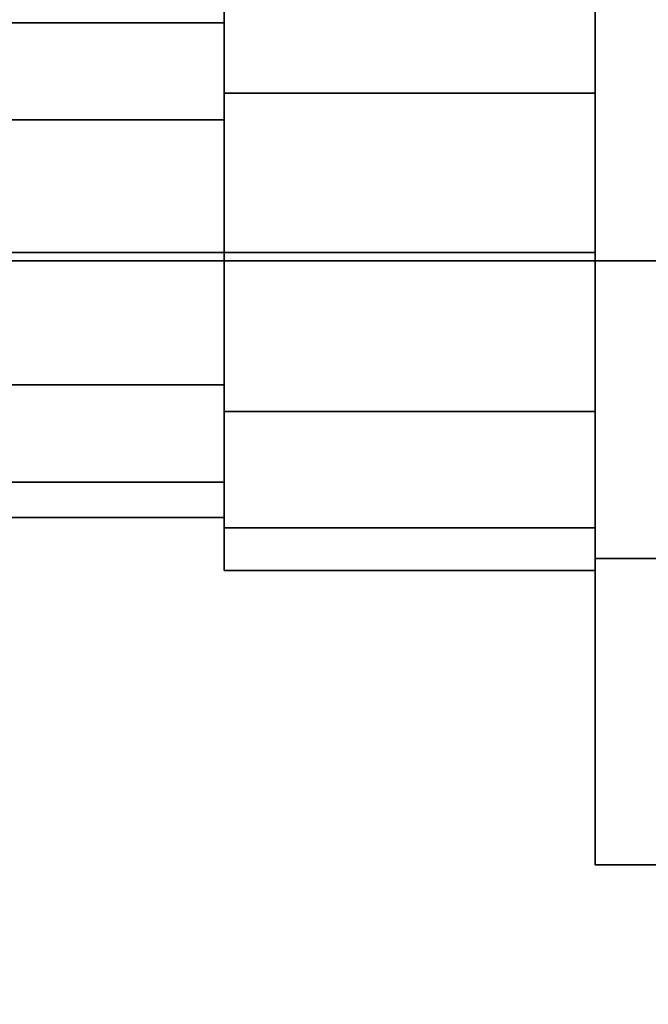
# Model space of a CAD drawing. Extents: x -48 to 48, y -49.6 to 48.
# Tile 533 of 656: x -2.093 to -1.352, y 6.989 to 8.149. Entities that reach past the tile are written whole.
import ezdxf

# ---------------------------------------------------------------- set-up
doc = ezdxf.new("R2010")
doc.units = 0

msp = doc.modelspace()

# ---------------------------------------------------------------- linework, layer by layer
at = {"layer": '10B3 [61]', "color": 1}
for points, invisible_edges in [([(-1.85616, 36.1438, 68), (-38.8344, 2.60215, 68), (-3.57442, 37.8621, 68)], 1), ([(-3.57442, 37.8621, 77), (-37.1161, 0.883883, 77), (-1.85616, 36.1438, 77)], 1), ([(-2.04152, 36.3292, 76.1641), (-37.3608, 1.12854, 76.3082), (-2.10081, 36.3885, 76.3082)], 1), ([(-2.10081, 36.3885, 68.6918), (-37.3015, 1.06924, 68.8359), (-2.04152, 36.3292, 68.8359)], 1), ([(-2.04152, 36.3292, 76.1641), (-37.3015, 1.06924, 76.1641), (-37.3608, 1.12854, 76.3082)], 12), ([(-2.02091, 36.3086, 76), (-37.3015, 1.06924, 76.1641), (-2.04152, 36.3292, 76.1641)], 1), ([(-2.04152, 36.3292, 68.8359), (-37.3015, 1.06924, 68.8359), (-37.2809, 1.04864, 69)], 12), ([(-2.04152, 36.3292, 68.8359), (-37.2809, 1.04864, 69), (-2.02091, 36.3086, 69)], 1), ([(-2.02091, 36.3086, 76), (-37.2809, 1.04864, 76), (-37.3015, 1.06924, 76.1641)], 12), ([(-2.02091, 36.3086, 69), (-37.2809, 1.04864, 69), (-37.2809, 1.04864, 76)], 12), ([(-2.02091, 36.3086, 69), (-37.2809, 1.04864, 76), (-2.02091, 36.3086, 76)], 1), ([(-1.85616, 36.1438, 68), (-37.1161, 0.883883, 68), (-38.8344, 2.60215, 68)], 12), ([(-1.85616, 36.1438, 77), (-37.1161, 0.883883, 77), (-37.1161, 0.883883, 68)], 12), ([(-1.85616, 36.1438, 77), (-37.1161, 0.883883, 68), (-1.85616, 36.1438, 68)], 1)]:
    msp.add_3dface(points, dxfattribs=dict(at, invisible_edges=invisible_edges))
at = {"layer": '1C1 [1]', "color": 1}
for points, invisible_edges in [([(-6.5, -11), (6.5, -11), (6.5, 11)], 12), ([(-6.5, -11), (6.5, 11), (-6.5, 11)], 1), ([(-6.5, 11, -1.5), (6.5, 11, -1.5), (6.5, -11, -1.5)], 12), ([(-6.5, 11, -1.5), (6.5, -11, -1.5), (-6.5, -11, -1.5)], 1)]:
    msp.add_3dface(points, dxfattribs=dict(at, invisible_edges=invisible_edges))
at = {"layer": '1C1 [1]', "color": 0}
for points, invisible_edges in [([(5, 6.35, 10), (5, 10.975, 10), (-5, 10.975, 10)], 12), ([(5, 6.35, 10), (-5, 10.975, 10), (-5, 6.35, 10)], 1), ([(-5, 6.35, 9), (-5, 10.975, 9), (5, 10.975, 9)], 12), ([(-5, 6.35, 9), (5, 10.975, 9), (5, 6.35, 9)], 1)]:
    msp.add_3dface(points, dxfattribs=dict(at, invisible_edges=invisible_edges))
at = {"layer": '3C1 [3]', "color": 0}
for points, invisible_edges in [([(-3, 7.865, 87.125), (3, 7.865, 87.125), (3, 5.615, 87.125)], 12), ([(-3, 7.865, 87.125), (3, 5.615, 87.125), (-3, 5.615, 87.125)], 1), ([(-3, 7.865, 87.5), (3, 7.865, 87.5), (3, 7.865, 87.125)], 12), ([(-3, 7.865, 87.5), (3, 7.865, 87.125), (-3, 7.865, 87.125)], 1), ([(-3, 4.865, 87.5), (3, 4.865, 87.5), (3, 7.865, 87.5)], 12), ([(-3, 4.865, 87.5), (3, 7.865, 87.5), (-3, 7.865, 87.5)], 1)]:
    msp.add_3dface(points, dxfattribs=dict(at, invisible_edges=invisible_edges))
at = {"layer": '4B3 [27]', "color": 1}
for points, invisible_edges in [([(-2.30664, 22.1721, 30.53), (-0.8425, 6.62326, 30.53), (-0.8425, 48, 30.53)], 13), ([(-2.30664, 18.3279, 45.57), (-0.8425, 48, 45.57), (-0.8425, 7.375, 45.57)], 13), ([(-2.79823, 25.9848, 46), (-2.4913, 24.0863, 46), (3.495, 6.62326, 46)], 14), ([(-2.79823, 25.9848, 46), (3.495, 6.62326, 46), (3.495, 11.7345, 46)], 13), ([(-2.4913, 24.0863, 46), (-2.30664, 22.1721, 46), (3.495, 6.62326, 46)], 14), ([(-2.30664, 22.1721, 30.53), (-2.245, 20.25, 30.53), (-0.8425, 6.62326, 30.53)], 14), ([(-2.30664, 22.1721, 46), (-2.245, 20.25, 46), (3.495, 6.62326, 46)], 14), ([(-2.245, 20.25, 30.53), (-2.30664, 18.3279, 30.53), (-0.8425, 6.62326, 30.53)], 14), ([(-2.245, 20.25, 46), (-2.30664, 18.3279, 46), (3.495, 6.62326, 46)], 14), ([(-2.30664, 18.3279, 30.53), (-2.4913, 16.4137, 30.53), (-0.8425, 6.62326, 30.53)], 14), ([(-2.4913, 16.4137, 45.57), (-2.30664, 18.3279, 45.57), (-0.8425, 7.375, 45.57)], 14), ([(-2.30664, 18.3279, 46), (-2.4913, 16.4137, 46), (3.495, 6.62326, 46)], 14), ([(-2.4913, 16.4137, 30.53), (-3.495, 6.62326, 30.53), (-0.8425, 6.62326, 30.53)], 13), ([(-2.4913, 16.4137, 46), (-3.495, 6.62326, 46), (3.495, 6.62326, 46)], 13), ([(-2.79823, 14.5152, 45.57), (-2.4913, 16.4137, 45.57), (-0.8425, 7.375, 45.57)], 14), ([(-2.79823, 14.5152, 30.1), (3.495, 6.375, 30.1), (-3.495, 6.375, 30.1)], 13), ([(-2.79823, 14.5152, 45.57), (-0.8425, 6.375, 45.57), (-3.495, 6.375, 45.57)], 13), ([(-2.79823, 14.5152, 30.1), (3.495, 11.7345, 30.1), (3.495, 6.375, 30.1)], 13), ([(-2.79823, 14.5152, 45.57), (-0.8425, 7.375, 45.57), (-0.8425, 6.375, 45.57)], 13)]:
    msp.add_3dface(points, dxfattribs=dict(at, invisible_edges=invisible_edges))
at = {"layer": '5B3 [52]', "color": 1}
for points, invisible_edges in [([(-0.8425, 44, 79.57), (-0.8425, 5.875, 79.57), (-3.495, 5.875, 79.57)], 12), ([(-0.8425, 44, 79.57), (-3.495, 5.875, 79.57), (-3.495, 44, 79.57)], 1), ([(-3.495, 44, 64.53), (-3.495, 5.875, 64.53), (-0.8425, 5.875, 64.53)], 12), ([(-3.495, 44, 64.53), (-0.8425, 5.875, 64.53), (-0.8425, 44, 64.53)], 1), ([(3.495, 44, 64.1), (3.495, 5.875, 64.1), (-3.495, 5.875, 64.1)], 12), ([(3.495, 44, 64.1), (-3.495, 5.875, 64.1), (-3.495, 44, 64.1)], 1), ([(-3.495, 44, 80), (-3.495, 5.875, 80), (3.495, 5.875, 80)], 12), ([(-3.495, 44, 80), (3.495, 5.875, 80), (3.495, 44, 80)], 1)]:
    msp.add_3dface(points, dxfattribs=dict(at, invisible_edges=invisible_edges))
at = {"layer": '5B3 [52]', "color": 0}
for points, invisible_edges in [([(-1.41513, 7.51416, 77.625), (-1.41513, 8.23584, 77.625), (-1.41513, 8.59669, 77)], 12), ([(-1.41513, 7.51416, 77.625), (-1.41513, 8.59669, 77), (-1.41513, 8.23584, 76.375)], 13), ([(-1.41513, 7.51416, 74.625), (-1.41513, 8.23584, 74.625), (-1.41513, 8.59669, 74)], 12), ([(-1.41513, 7.51416, 74.625), (-1.41513, 8.59669, 74), (-1.41513, 8.23584, 73.375)], 13), ([(-1.41513, 7.51416, 71.625), (-1.41513, 8.23584, 71.625), (-1.41513, 8.59669, 71)], 12), ([(-1.41513, 7.51416, 71.625), (-1.41513, 8.59669, 71), (-1.41513, 8.23584, 70.375)], 13), ([(-1.41513, 7.51416, 68.625), (-1.41513, 8.23584, 68.625), (-1.41513, 8.59669, 68)], 12), ([(-1.41513, 7.51416, 68.625), (-1.41513, 8.59669, 68), (-1.41513, 8.23584, 67.375)], 13), ([(-1.8525, 7.5, 77), (-1.8525, 8.19976, 77.1875), (-1.8525, 8.25, 77)], 13), ([(-1.8525, 7.5, 77), (-1.8525, 8.25, 77), (-1.8525, 8.19976, 76.8125)], 13), ([(-1.8525, 7.5, 74), (-1.8525, 8.19976, 74.1875), (-1.8525, 8.25, 74)], 13), ([(-1.8525, 7.5, 74), (-1.8525, 8.25, 74), (-1.8525, 8.19976, 73.8125)], 13), ([(-1.8525, 7.5, 71), (-1.8525, 8.19976, 71.1875), (-1.8525, 8.25, 71)], 13), ([(-1.8525, 7.5, 71), (-1.8525, 8.25, 71), (-1.8525, 8.19976, 70.8125)], 13), ([(-1.8525, 7.5, 68), (-1.8525, 8.19976, 68.1875), (-1.8525, 8.25, 68)], 13), ([(-1.8525, 7.5, 68), (-1.8525, 8.25, 68), (-1.8525, 8.19976, 67.8125)], 13), ([(-1.41513, 7.55024, 76.8125), (-1.41513, 8.19976, 76.8125), (-1.41513, 8.25, 77)], 13), ([(-1.41513, 7.55024, 76.8125), (-1.41513, 8.25, 77), (-1.41513, 8.19976, 77.1875)], 13), ([(-1.41513, 7.55024, 73.8125), (-1.41513, 8.19976, 73.8125), (-1.41513, 8.25, 74)], 13), ([(-1.41513, 7.55024, 73.8125), (-1.41513, 8.25, 74), (-1.41513, 8.19976, 74.1875)], 13), ([(-1.41513, 7.55024, 70.8125), (-1.41513, 8.19976, 70.8125), (-1.41513, 8.25, 71)], 13), ([(-1.41513, 7.55024, 70.8125), (-1.41513, 8.25, 71), (-1.41513, 8.19976, 71.1875)], 13), ([(-1.41513, 7.55024, 67.8125), (-1.41513, 8.19976, 67.8125), (-1.41513, 8.25, 68)], 13), ([(-1.41513, 7.55024, 67.8125), (-1.41513, 8.25, 68), (-1.41513, 8.19976, 68.1875)], 13), ([(-0.68075, 7.51416, 76.375), (-1.41513, 7.51416, 76.375), (-1.41513, 8.23584, 76.375)], 12), ([(-0.68075, 7.51416, 76.375), (-1.41513, 8.23584, 76.375), (-0.68075, 8.23584, 76.375)], 1), ([(-0.68075, 8.23584, 77.625), (-1.41513, 8.23584, 77.625), (-1.41513, 7.51416, 77.625)], 12), ([(-0.68075, 8.23584, 77.625), (-1.41513, 7.51416, 77.625), (-0.68075, 7.51416, 77.625)], 1), ([(-1.41513, 7.51416, 77.625), (-1.41513, 8.23584, 76.375), (-1.41513, 7.51416, 76.375)], 13), ([(-0.68075, 7.51416, 73.375), (-1.41513, 7.51416, 73.375), (-1.41513, 8.23584, 73.375)], 12), ([(-0.68075, 7.51416, 73.375), (-1.41513, 8.23584, 73.375), (-0.68075, 8.23584, 73.375)], 1), ([(-0.68075, 8.23584, 74.625), (-1.41513, 8.23584, 74.625), (-1.41513, 7.51416, 74.625)], 12), ([(-0.68075, 8.23584, 74.625), (-1.41513, 7.51416, 74.625), (-0.68075, 7.51416, 74.625)], 1), ([(-1.41513, 7.51416, 74.625), (-1.41513, 8.23584, 73.375), (-1.41513, 7.51416, 73.375)], 13), ([(-0.68075, 7.51416, 70.375), (-1.41513, 7.51416, 70.375), (-1.41513, 8.23584, 70.375)], 12), ([(-0.68075, 7.51416, 70.375), (-1.41513, 8.23584, 70.375), (-0.68075, 8.23584, 70.375)], 1), ([(-0.68075, 8.23584, 71.625), (-1.41513, 8.23584, 71.625), (-1.41513, 7.51416, 71.625)], 12), ([(-0.68075, 8.23584, 71.625), (-1.41513, 7.51416, 71.625), (-0.68075, 7.51416, 71.625)], 1), ([(-1.41513, 7.51416, 71.625), (-1.41513, 8.23584, 70.375), (-1.41513, 7.51416, 70.375)], 13), ([(-0.68075, 7.51416, 67.375), (-1.41513, 7.51416, 67.375), (-1.41513, 8.23584, 67.375)], 12), ([(-0.68075, 7.51416, 67.375), (-1.41513, 8.23584, 67.375), (-0.68075, 8.23584, 67.375)], 1), ([(-0.68075, 8.23584, 68.625), (-1.41513, 8.23584, 68.625), (-1.41513, 7.51416, 68.625)], 12), ([(-0.68075, 8.23584, 68.625), (-1.41513, 7.51416, 68.625), (-0.68075, 7.51416, 68.625)], 1), ([(-1.41513, 7.51416, 68.625), (-1.41513, 8.23584, 67.375), (-1.41513, 7.51416, 67.375)], 13), ([(-1.41513, 8.0625, 76.6752), (-1.8525, 8.0625, 76.6752), (-1.8525, 8.19976, 76.8125)], 12), ([(-1.41513, 8.0625, 76.6752), (-1.8525, 8.19976, 76.8125), (-1.41513, 8.19976, 76.8125)], 1), ([(-1.41513, 8.19976, 77.1875), (-1.8525, 8.19976, 77.1875), (-1.8525, 8.0625, 77.3248)], 12), ([(-1.41513, 8.19976, 77.1875), (-1.8525, 8.0625, 77.3248), (-1.41513, 8.0625, 77.3248)], 1), ([(-1.8525, 7.5, 77), (-1.8525, 8.0625, 77.3248), (-1.8525, 8.19976, 77.1875)], 13), ([(-1.8525, 7.5, 77), (-1.8525, 8.19976, 76.8125), (-1.8525, 8.0625, 76.6752)], 13), ([(-1.41513, 8.0625, 73.6752), (-1.8525, 8.0625, 73.6752), (-1.8525, 8.19976, 73.8125)], 12), ([(-1.41513, 8.0625, 73.6752), (-1.8525, 8.19976, 73.8125), (-1.41513, 8.19976, 73.8125)], 1), ([(-1.41513, 8.19976, 74.1875), (-1.8525, 8.19976, 74.1875), (-1.8525, 8.0625, 74.3248)], 12), ([(-1.41513, 8.19976, 74.1875), (-1.8525, 8.0625, 74.3248), (-1.41513, 8.0625, 74.3248)], 1), ([(-1.8525, 7.5, 74), (-1.8525, 8.0625, 74.3248), (-1.8525, 8.19976, 74.1875)], 13), ([(-1.8525, 7.5, 74), (-1.8525, 8.19976, 73.8125), (-1.8525, 8.0625, 73.6752)], 13), ([(-1.41513, 8.0625, 70.6752), (-1.8525, 8.0625, 70.6752), (-1.8525, 8.19976, 70.8125)], 12), ([(-1.41513, 8.0625, 70.6752), (-1.8525, 8.19976, 70.8125), (-1.41513, 8.19976, 70.8125)], 1), ([(-1.41513, 8.19976, 71.1875), (-1.8525, 8.19976, 71.1875), (-1.8525, 8.0625, 71.3248)], 12), ([(-1.41513, 8.19976, 71.1875), (-1.8525, 8.0625, 71.3248), (-1.41513, 8.0625, 71.3248)], 1), ([(-1.8525, 7.5, 71), (-1.8525, 8.0625, 71.3248), (-1.8525, 8.19976, 71.1875)], 13), ([(-1.8525, 7.5, 71), (-1.8525, 8.19976, 70.8125), (-1.8525, 8.0625, 70.6752)], 13), ([(-1.41513, 8.0625, 67.6752), (-1.8525, 8.0625, 67.6752), (-1.8525, 8.19976, 67.8125)], 12), ([(-1.41513, 8.0625, 67.6752), (-1.8525, 8.19976, 67.8125), (-1.41513, 8.19976, 67.8125)], 1), ([(-1.41513, 8.19976, 68.1875), (-1.8525, 8.19976, 68.1875), (-1.8525, 8.0625, 68.3248)], 12), ([(-1.41513, 8.19976, 68.1875), (-1.8525, 8.0625, 68.3248), (-1.41513, 8.0625, 68.3248)], 1), ([(-1.8525, 7.5, 68), (-1.8525, 8.0625, 68.3248), (-1.8525, 8.19976, 68.1875)], 13), ([(-1.8525, 7.5, 68), (-1.8525, 8.19976, 67.8125), (-1.8525, 8.0625, 67.6752)], 13), ([(-1.41513, 7.55024, 76.8125), (-1.41513, 8.0625, 76.6752), (-1.41513, 8.19976, 76.8125)], 13), ([(-1.41513, 7.55024, 76.8125), (-1.41513, 8.19976, 77.1875), (-1.41513, 8.0625, 77.3248)], 13), ([(-1.41513, 7.55024, 73.8125), (-1.41513, 8.0625, 73.6752), (-1.41513, 8.19976, 73.8125)], 13), ([(-1.41513, 7.55024, 73.8125), (-1.41513, 8.19976, 74.1875), (-1.41513, 8.0625, 74.3248)], 13), ([(-1.41513, 7.55024, 70.8125), (-1.41513, 8.0625, 70.6752), (-1.41513, 8.19976, 70.8125)], 13), ([(-1.41513, 7.55024, 70.8125), (-1.41513, 8.19976, 71.1875), (-1.41513, 8.0625, 71.3248)], 13), ([(-1.41513, 7.55024, 67.8125), (-1.41513, 8.0625, 67.6752), (-1.41513, 8.19976, 67.8125)], 13), ([(-1.41513, 7.55024, 67.8125), (-1.41513, 8.19976, 68.1875), (-1.41513, 8.0625, 68.3248)], 13), ([(-1.8525, 8.14563, 76.8438), (-2.6025, 8.14563, 76.8438), (-2.6025, 8.1875, 77)], 12), ([(-1.8525, 8.14563, 76.8438), (-2.6025, 8.1875, 77), (-1.8525, 8.1875, 77)], 1), ([(-1.8525, 8.1875, 77), (-2.6025, 8.1875, 77), (-2.6025, 8.14563, 77.1562)], 12), ([(-1.8525, 8.1875, 77), (-2.6025, 8.14563, 77.1562), (-1.8525, 8.14563, 77.1562)], 1), ([(-1.8525, 8.14563, 73.8438), (-2.6025, 8.14563, 73.8438), (-2.6025, 8.1875, 74)], 12), ([(-1.8525, 8.14563, 73.8438), (-2.6025, 8.1875, 74), (-1.8525, 8.1875, 74)], 1), ([(-1.8525, 8.1875, 74), (-2.6025, 8.1875, 74), (-2.6025, 8.14563, 74.1563)], 12), ([(-1.8525, 8.1875, 74), (-2.6025, 8.14563, 74.1563), (-1.8525, 8.14563, 74.1562)], 1), ([(-1.8525, 8.14563, 70.8438), (-2.6025, 8.14563, 70.8438), (-2.6025, 8.1875, 71)], 12), ([(-1.8525, 8.14563, 70.8438), (-2.6025, 8.1875, 71), (-1.8525, 8.1875, 71)], 1), ([(-1.8525, 8.1875, 71), (-2.6025, 8.1875, 71), (-2.6025, 8.14563, 71.1562)], 12), ([(-1.8525, 8.1875, 71), (-2.6025, 8.14563, 71.1562), (-1.8525, 8.14563, 71.1562)], 1), ([(-1.8525, 8.14563, 67.8438), (-2.6025, 8.14563, 67.8438), (-2.6025, 8.1875, 68)], 12), ([(-1.8525, 8.14563, 67.8438), (-2.6025, 8.1875, 68), (-1.8525, 8.1875, 68)], 1), ([(-1.8525, 8.1875, 68), (-2.6025, 8.1875, 68), (-2.6025, 8.14563, 68.1562)], 12), ([(-1.8525, 8.1875, 68), (-2.6025, 8.14563, 68.1562), (-1.8525, 8.14563, 68.1562)], 1), ([(-1.8525, 7.60437, 76.8438), (-1.8525, 8.14563, 76.8438), (-1.8525, 8.1875, 77)], 13), ([(-1.8525, 7.60437, 76.8438), (-1.8525, 8.1875, 77), (-1.8525, 8.14563, 77.1562)], 13), ([(-1.8525, 7.60437, 73.8438), (-1.8525, 8.14563, 73.8438), (-1.8525, 8.1875, 74)], 13), ([(-1.8525, 7.60437, 73.8438), (-1.8525, 8.1875, 74), (-1.8525, 8.14563, 74.1562)], 13), ([(-1.8525, 7.60437, 70.8438), (-1.8525, 8.14563, 70.8438), (-1.8525, 8.1875, 71)], 13), ([(-1.8525, 7.60437, 70.8438), (-1.8525, 8.1875, 71), (-1.8525, 8.14563, 71.1562)], 13), ([(-1.8525, 7.60437, 67.8438), (-1.8525, 8.14563, 67.8438), (-1.8525, 8.1875, 68)], 13), ([(-1.8525, 7.60437, 67.8438), (-1.8525, 8.1875, 68), (-1.8525, 8.14563, 68.1562)], 13), ([(-1.8525, 8.03125, 76.7294), (-2.6025, 8.03125, 76.7294), (-2.6025, 8.14563, 76.8438)], 12), ([(-1.8525, 8.03125, 76.7294), (-2.6025, 8.14563, 76.8438), (-1.8525, 8.14563, 76.8438)], 1), ([(-1.8525, 8.14563, 77.1562), (-2.6025, 8.14563, 77.1562), (-2.6025, 8.03125, 77.2706)], 12), ([(-1.8525, 8.14563, 77.1562), (-2.6025, 8.03125, 77.2706), (-1.8525, 8.03125, 77.2706)], 1), ([(-1.8525, 8.03125, 73.7294), (-2.6025, 8.03125, 73.7294), (-2.6025, 8.14563, 73.8438)], 12), ([(-1.8525, 8.03125, 73.7294), (-2.6025, 8.14563, 73.8438), (-1.8525, 8.14563, 73.8438)], 1), ([(-1.8525, 8.14563, 74.1562), (-2.6025, 8.14563, 74.1563), (-2.6025, 8.03125, 74.2706)], 12), ([(-1.8525, 8.14563, 74.1562), (-2.6025, 8.03125, 74.2706), (-1.8525, 8.03125, 74.2706)], 1), ([(-1.8525, 8.03125, 70.7294), (-2.6025, 8.03125, 70.7294), (-2.6025, 8.14563, 70.8438)], 12), ([(-1.8525, 8.03125, 70.7294), (-2.6025, 8.14563, 70.8438), (-1.8525, 8.14563, 70.8438)], 1), ([(-1.8525, 8.14563, 71.1562), (-2.6025, 8.14563, 71.1562), (-2.6025, 8.03125, 71.2706)], 12), ([(-1.8525, 8.14563, 71.1562), (-2.6025, 8.03125, 71.2706), (-1.8525, 8.03125, 71.2706)], 1), ([(-1.8525, 8.03125, 67.7294), (-2.6025, 8.03125, 67.7294), (-2.6025, 8.14563, 67.8438)], 12), ([(-1.8525, 8.03125, 67.7294), (-2.6025, 8.14563, 67.8438), (-1.8525, 8.14563, 67.8438)], 1), ([(-1.8525, 8.14563, 68.1562), (-2.6025, 8.14563, 68.1562), (-2.6025, 8.03125, 68.2706)], 12), ([(-1.8525, 8.14563, 68.1562), (-2.6025, 8.03125, 68.2706), (-1.8525, 8.03125, 68.2706)], 1), ([(-1.8525, 7.60437, 76.8438), (-1.8525, 8.03125, 76.7294), (-1.8525, 8.14563, 76.8438)], 13), ([(-1.8525, 7.60437, 76.8438), (-1.8525, 8.14563, 77.1562), (-1.8525, 8.03125, 77.2706)], 13), ([(-1.8525, 7.60437, 73.8438), (-1.8525, 8.03125, 73.7294), (-1.8525, 8.14563, 73.8438)], 13), ([(-1.8525, 7.60437, 73.8438), (-1.8525, 8.14563, 74.1562), (-1.8525, 8.03125, 74.2706)], 13), ([(-1.8525, 7.60437, 70.8438), (-1.8525, 8.03125, 70.7294), (-1.8525, 8.14563, 70.8438)], 13), ([(-1.8525, 7.60437, 70.8438), (-1.8525, 8.14563, 71.1562), (-1.8525, 8.03125, 71.2706)], 13), ([(-1.8525, 7.60437, 67.8438), (-1.8525, 8.03125, 67.7294), (-1.8525, 8.14563, 67.8438)], 13), ([(-1.8525, 7.60437, 67.8438), (-1.8525, 8.14563, 68.1562), (-1.8525, 8.03125, 68.2706)], 13), ([(-1.41513, 7.875, 76.625), (-1.8525, 7.875, 76.625), (-1.8525, 8.0625, 76.6752)], 12), ([(-1.41513, 7.875, 76.625), (-1.8525, 8.0625, 76.6752), (-1.41513, 8.0625, 76.6752)], 1), ([(-1.41513, 8.0625, 77.3248), (-1.8525, 8.0625, 77.3248), (-1.8525, 7.875, 77.375)], 12), ([(-1.41513, 8.0625, 77.3248), (-1.8525, 7.875, 77.375), (-1.41513, 7.875, 77.375)], 1), ([(-1.8525, 7.5, 77), (-1.8525, 7.875, 77.375), (-1.8525, 8.0625, 77.3248)], 13), ([(-1.8525, 7.5, 77), (-1.8525, 8.0625, 76.6752), (-1.8525, 7.875, 76.625)], 13), ([(-1.41513, 7.875, 73.625), (-1.8525, 7.875, 73.625), (-1.8525, 8.0625, 73.6752)], 12), ([(-1.41513, 7.875, 73.625), (-1.8525, 8.0625, 73.6752), (-1.41513, 8.0625, 73.6752)], 1), ([(-1.41513, 8.0625, 74.3248), (-1.8525, 8.0625, 74.3248), (-1.8525, 7.875, 74.375)], 12), ([(-1.41513, 8.0625, 74.3248), (-1.8525, 7.875, 74.375), (-1.41513, 7.875, 74.375)], 1), ([(-1.8525, 7.5, 74), (-1.8525, 7.875, 74.375), (-1.8525, 8.0625, 74.3248)], 13), ([(-1.8525, 7.5, 74), (-1.8525, 8.0625, 73.6752), (-1.8525, 7.875, 73.625)], 13), ([(-1.41513, 7.875, 70.625), (-1.8525, 7.875, 70.625), (-1.8525, 8.0625, 70.6752)], 12), ([(-1.41513, 7.875, 70.625), (-1.8525, 8.0625, 70.6752), (-1.41513, 8.0625, 70.6752)], 1), ([(-1.41513, 8.0625, 71.3248), (-1.8525, 8.0625, 71.3248), (-1.8525, 7.875, 71.375)], 12), ([(-1.41513, 8.0625, 71.3248), (-1.8525, 7.875, 71.375), (-1.41513, 7.875, 71.375)], 1), ([(-1.8525, 7.5, 71), (-1.8525, 7.875, 71.375), (-1.8525, 8.0625, 71.3248)], 13), ([(-1.8525, 7.5, 71), (-1.8525, 8.0625, 70.6752), (-1.8525, 7.875, 70.625)], 13), ([(-1.41513, 7.875, 67.625), (-1.8525, 7.875, 67.625), (-1.8525, 8.0625, 67.6752)], 12), ([(-1.41513, 7.875, 67.625), (-1.8525, 8.0625, 67.6752), (-1.41513, 8.0625, 67.6752)], 1), ([(-1.41513, 8.0625, 68.3248), (-1.8525, 8.0625, 68.3248), (-1.8525, 7.875, 68.375)], 12), ([(-1.41513, 8.0625, 68.3248), (-1.8525, 7.875, 68.375), (-1.41513, 7.875, 68.375)], 1), ([(-1.8525, 7.5, 68), (-1.8525, 7.875, 68.375), (-1.8525, 8.0625, 68.3248)], 13), ([(-1.8525, 7.5, 68), (-1.8525, 8.0625, 67.6752), (-1.8525, 7.875, 67.625)], 13), ([(-1.41513, 7.55024, 76.8125), (-1.41513, 7.875, 76.625), (-1.41513, 8.0625, 76.6752)], 13), ([(-1.41513, 7.55024, 76.8125), (-1.41513, 8.0625, 77.3248), (-1.41513, 7.875, 77.375)], 13), ([(-1.41513, 7.55024, 73.8125), (-1.41513, 7.875, 73.625), (-1.41513, 8.0625, 73.6752)], 13), ([(-1.41513, 7.55024, 73.8125), (-1.41513, 8.0625, 74.3248), (-1.41513, 7.875, 74.375)], 13), ([(-1.41513, 7.55024, 70.8125), (-1.41513, 7.875, 70.625), (-1.41513, 8.0625, 70.6752)], 13), ([(-1.41513, 7.55024, 70.8125), (-1.41513, 8.0625, 71.3248), (-1.41513, 7.875, 71.375)], 13), ([(-1.41513, 7.55024, 67.8125), (-1.41513, 7.875, 67.625), (-1.41513, 8.0625, 67.6752)], 13), ([(-1.41513, 7.55024, 67.8125), (-1.41513, 8.0625, 68.3248), (-1.41513, 7.875, 68.375)], 13), ([(-1.8525, 7.875, 76.6875), (-2.6025, 7.875, 76.6875), (-2.6025, 8.03125, 76.7294)], 12), ([(-1.8525, 7.875, 76.6875), (-2.6025, 8.03125, 76.7294), (-1.8525, 8.03125, 76.7294)], 1), ([(-1.8525, 8.03125, 77.2706), (-2.6025, 8.03125, 77.2706), (-2.6025, 7.875, 77.3125)], 12), ([(-1.8525, 8.03125, 77.2706), (-2.6025, 7.875, 77.3125), (-1.8525, 7.875, 77.3125)], 1), ([(-1.8525, 7.875, 73.6875), (-2.6025, 7.875, 73.6875), (-2.6025, 8.03125, 73.7294)], 12), ([(-1.8525, 7.875, 73.6875), (-2.6025, 8.03125, 73.7294), (-1.8525, 8.03125, 73.7294)], 1), ([(-1.8525, 8.03125, 74.2706), (-2.6025, 8.03125, 74.2706), (-2.6025, 7.875, 74.3125)], 12), ([(-1.8525, 8.03125, 74.2706), (-2.6025, 7.875, 74.3125), (-1.8525, 7.875, 74.3125)], 1), ([(-1.8525, 7.875, 70.6875), (-2.6025, 7.875, 70.6875), (-2.6025, 8.03125, 70.7294)], 12), ([(-1.8525, 7.875, 70.6875), (-2.6025, 8.03125, 70.7294), (-1.8525, 8.03125, 70.7294)], 1), ([(-1.8525, 8.03125, 71.2706), (-2.6025, 8.03125, 71.2706), (-2.6025, 7.875, 71.3125)], 12), ([(-1.8525, 8.03125, 71.2706), (-2.6025, 7.875, 71.3125), (-1.8525, 7.875, 71.3125)], 1), ([(-1.8525, 7.875, 67.6875), (-2.6025, 7.875, 67.6875), (-2.6025, 8.03125, 67.7294)], 12), ([(-1.8525, 7.875, 67.6875), (-2.6025, 8.03125, 67.7294), (-1.8525, 8.03125, 67.7294)], 1), ([(-1.8525, 8.03125, 68.2706), (-2.6025, 8.03125, 68.2706), (-2.6025, 7.875, 68.3125)], 12), ([(-1.8525, 8.03125, 68.2706), (-2.6025, 7.875, 68.3125), (-1.8525, 7.875, 68.3125)], 1), ([(-1.8525, 7.60437, 76.8438), (-1.8525, 7.875, 76.6875), (-1.8525, 8.03125, 76.7294)], 13), ([(-1.8525, 7.60437, 76.8438), (-1.8525, 8.03125, 77.2706), (-1.8525, 7.875, 77.3125)], 13), ([(-1.8525, 7.60437, 73.8438), (-1.8525, 7.875, 73.6875), (-1.8525, 8.03125, 73.7294)], 13), ([(-1.8525, 7.60437, 73.8438), (-1.8525, 8.03125, 74.2706), (-1.8525, 7.875, 74.3125)], 13), ([(-1.8525, 7.60437, 70.8438), (-1.8525, 7.875, 70.6875), (-1.8525, 8.03125, 70.7294)], 13), ([(-1.8525, 7.60437, 70.8438), (-1.8525, 8.03125, 71.2706), (-1.8525, 7.875, 71.3125)], 13), ([(-1.8525, 7.60437, 67.8438), (-1.8525, 7.875, 67.6875), (-1.8525, 8.03125, 67.7294)], 13), ([(-1.8525, 7.60437, 67.8438), (-1.8525, 8.03125, 68.2706), (-1.8525, 7.875, 68.3125)], 13), ([(-1.8525, 7.71875, 76.7294), (-2.6025, 7.71875, 76.7294), (-2.6025, 7.875, 76.6875)], 12), ([(-1.8525, 7.71875, 76.7294), (-2.6025, 7.875, 76.6875), (-1.8525, 7.875, 76.6875)], 1), ([(-1.8525, 7.875, 77.3125), (-2.6025, 7.875, 77.3125), (-2.6025, 7.71875, 77.2706)], 12), ([(-1.8525, 7.875, 77.3125), (-2.6025, 7.71875, 77.2706), (-1.8525, 7.71875, 77.2706)], 1), ([(-1.8525, 7.71875, 73.7294), (-2.6025, 7.71875, 73.7294), (-2.6025, 7.875, 73.6875)], 12), ([(-1.8525, 7.71875, 73.7294), (-2.6025, 7.875, 73.6875), (-1.8525, 7.875, 73.6875)], 1), ([(-1.8525, 7.875, 74.3125), (-2.6025, 7.875, 74.3125), (-2.6025, 7.71875, 74.2706)], 12), ([(-1.8525, 7.875, 74.3125), (-2.6025, 7.71875, 74.2706), (-1.8525, 7.71875, 74.2706)], 1), ([(-1.8525, 7.71875, 70.7294), (-2.6025, 7.71875, 70.7294), (-2.6025, 7.875, 70.6875)], 12), ([(-1.8525, 7.71875, 70.7294), (-2.6025, 7.875, 70.6875), (-1.8525, 7.875, 70.6875)], 1), ([(-1.8525, 7.875, 71.3125), (-2.6025, 7.875, 71.3125), (-2.6025, 7.71875, 71.2706)], 12), ([(-1.8525, 7.875, 71.3125), (-2.6025, 7.71875, 71.2706), (-1.8525, 7.71875, 71.2706)], 1), ([(-1.8525, 7.71875, 67.7294), (-2.6025, 7.71875, 67.7294), (-2.6025, 7.875, 67.6875)], 12), ([(-1.8525, 7.71875, 67.7294), (-2.6025, 7.875, 67.6875), (-1.8525, 7.875, 67.6875)], 1), ([(-1.8525, 7.875, 68.3125), (-2.6025, 7.875, 68.3125), (-2.6025, 7.71875, 68.2706)], 12), ([(-1.8525, 7.875, 68.3125), (-2.6025, 7.71875, 68.2706), (-1.8525, 7.71875, 68.2706)], 1), ([(-1.41513, 7.6875, 76.6752), (-1.8525, 7.6875, 76.6752), (-1.8525, 7.875, 76.625)], 12), ([(-1.41513, 7.6875, 76.6752), (-1.8525, 7.875, 76.625), (-1.41513, 7.875, 76.625)], 1), ([(-1.41513, 7.875, 77.375), (-1.8525, 7.875, 77.375), (-1.8525, 7.6875, 77.3248)], 12), ([(-1.41513, 7.875, 77.375), (-1.8525, 7.6875, 77.3248), (-1.41513, 7.6875, 77.3248)], 1), ([(-1.8525, 7.5, 77), (-1.8525, 7.6875, 77.3248), (-1.8525, 7.875, 77.375)], 13), ([(-1.8525, 7.5, 77), (-1.8525, 7.875, 76.625), (-1.8525, 7.6875, 76.6752)], 13), ([(-1.8525, 7.60437, 76.8438), (-1.8525, 7.71875, 76.7294), (-1.8525, 7.875, 76.6875)], 12), ([(-1.8525, 7.60437, 76.8438), (-1.8525, 7.875, 77.3125), (-1.8525, 7.71875, 77.2706)], 13), ([(-1.41513, 7.6875, 73.6752), (-1.8525, 7.6875, 73.6752), (-1.8525, 7.875, 73.625)], 12), ([(-1.41513, 7.6875, 73.6752), (-1.8525, 7.875, 73.625), (-1.41513, 7.875, 73.625)], 1), ([(-1.41513, 7.875, 74.375), (-1.8525, 7.875, 74.375), (-1.8525, 7.6875, 74.3248)], 12), ([(-1.41513, 7.875, 74.375), (-1.8525, 7.6875, 74.3248), (-1.41513, 7.6875, 74.3248)], 1), ([(-1.8525, 7.5, 74), (-1.8525, 7.6875, 74.3248), (-1.8525, 7.875, 74.375)], 13), ([(-1.8525, 7.5, 74), (-1.8525, 7.875, 73.625), (-1.8525, 7.6875, 73.6752)], 13), ([(-1.8525, 7.60437, 73.8438), (-1.8525, 7.71875, 73.7294), (-1.8525, 7.875, 73.6875)], 12), ([(-1.8525, 7.60437, 73.8438), (-1.8525, 7.875, 74.3125), (-1.8525, 7.71875, 74.2706)], 13), ([(-1.41513, 7.6875, 70.6752), (-1.8525, 7.6875, 70.6752), (-1.8525, 7.875, 70.625)], 12), ([(-1.41513, 7.6875, 70.6752), (-1.8525, 7.875, 70.625), (-1.41513, 7.875, 70.625)], 1), ([(-1.41513, 7.875, 71.375), (-1.8525, 7.875, 71.375), (-1.8525, 7.6875, 71.3248)], 12), ([(-1.41513, 7.875, 71.375), (-1.8525, 7.6875, 71.3248), (-1.41513, 7.6875, 71.3248)], 1), ([(-1.8525, 7.5, 71), (-1.8525, 7.6875, 71.3248), (-1.8525, 7.875, 71.375)], 13), ([(-1.8525, 7.5, 71), (-1.8525, 7.875, 70.625), (-1.8525, 7.6875, 70.6752)], 13), ([(-1.8525, 7.60437, 70.8438), (-1.8525, 7.71875, 70.7294), (-1.8525, 7.875, 70.6875)], 12), ([(-1.8525, 7.60437, 70.8438), (-1.8525, 7.875, 71.3125), (-1.8525, 7.71875, 71.2706)], 13), ([(-1.41513, 7.6875, 67.6752), (-1.8525, 7.6875, 67.6752), (-1.8525, 7.875, 67.625)], 12), ([(-1.41513, 7.6875, 67.6752), (-1.8525, 7.875, 67.625), (-1.41513, 7.875, 67.625)], 1), ([(-1.41513, 7.875, 68.375), (-1.8525, 7.875, 68.375), (-1.8525, 7.6875, 68.3248)], 12), ([(-1.41513, 7.875, 68.375), (-1.8525, 7.6875, 68.3248), (-1.41513, 7.6875, 68.3248)], 1), ([(-1.8525, 7.5, 68), (-1.8525, 7.6875, 68.3248), (-1.8525, 7.875, 68.375)], 13), ([(-1.8525, 7.5, 68), (-1.8525, 7.875, 67.625), (-1.8525, 7.6875, 67.6752)], 13), ([(-1.8525, 7.60437, 67.8438), (-1.8525, 7.71875, 67.7294), (-1.8525, 7.875, 67.6875)], 12), ([(-1.8525, 7.60437, 67.8438), (-1.8525, 7.875, 68.3125), (-1.8525, 7.71875, 68.2706)], 13), ([(-1.41513, 7.55024, 76.8125), (-1.41513, 7.6875, 76.6752), (-1.41513, 7.875, 76.625)], 12), ([(-1.41513, 7.55024, 76.8125), (-1.41513, 7.875, 77.375), (-1.41513, 7.6875, 77.3248)], 13), ([(-1.41513, 7.55024, 73.8125), (-1.41513, 7.6875, 73.6752), (-1.41513, 7.875, 73.625)], 12), ([(-1.41513, 7.55024, 73.8125), (-1.41513, 7.875, 74.375), (-1.41513, 7.6875, 74.3248)], 13), ([(-1.41513, 7.55024, 70.8125), (-1.41513, 7.6875, 70.6752), (-1.41513, 7.875, 70.625)], 12), ([(-1.41513, 7.55024, 70.8125), (-1.41513, 7.875, 71.375), (-1.41513, 7.6875, 71.3248)], 13), ([(-1.41513, 7.55024, 67.8125), (-1.41513, 7.6875, 67.6752), (-1.41513, 7.875, 67.625)], 12), ([(-1.41513, 7.55024, 67.8125), (-1.41513, 7.875, 68.375), (-1.41513, 7.6875, 68.3248)], 13), ([(-1.8525, 7.60437, 76.8438), (-2.6025, 7.60437, 76.8438), (-2.6025, 7.71875, 76.7294)], 12), ([(-1.8525, 7.60437, 76.8438), (-2.6025, 7.71875, 76.7294), (-1.8525, 7.71875, 76.7294)], 1), ([(-1.8525, 7.71875, 77.2706), (-2.6025, 7.71875, 77.2706), (-2.6025, 7.60437, 77.1562)], 12), ([(-1.8525, 7.71875, 77.2706), (-2.6025, 7.60437, 77.1562), (-1.8525, 7.60437, 77.1562)], 1), ([(-1.8525, 7.60437, 73.8438), (-2.6025, 7.60437, 73.8438), (-2.6025, 7.71875, 73.7294)], 12), ([(-1.8525, 7.60437, 73.8438), (-2.6025, 7.71875, 73.7294), (-1.8525, 7.71875, 73.7294)], 1), ([(-1.8525, 7.71875, 74.2706), (-2.6025, 7.71875, 74.2706), (-2.6025, 7.60437, 74.1562)], 12), ([(-1.8525, 7.71875, 74.2706), (-2.6025, 7.60437, 74.1562), (-1.8525, 7.60437, 74.1562)], 1), ([(-1.8525, 7.60437, 70.8438), (-2.6025, 7.60437, 70.8438), (-2.6025, 7.71875, 70.7294)], 12), ([(-1.8525, 7.60437, 70.8438), (-2.6025, 7.71875, 70.7294), (-1.8525, 7.71875, 70.7294)], 1), ([(-1.8525, 7.71875, 71.2706), (-2.6025, 7.71875, 71.2706), (-2.6025, 7.60437, 71.1562)], 12), ([(-1.8525, 7.71875, 71.2706), (-2.6025, 7.60437, 71.1562), (-1.8525, 7.60437, 71.1562)], 1), ([(-1.8525, 7.60437, 67.8438), (-2.6025, 7.60437, 67.8438), (-2.6025, 7.71875, 67.7294)], 12), ([(-1.8525, 7.60437, 67.8438), (-2.6025, 7.71875, 67.7294), (-1.8525, 7.71875, 67.7294)], 1), ([(-1.8525, 7.71875, 68.2706), (-2.6025, 7.71875, 68.2706), (-2.6025, 7.60437, 68.1562)], 12), ([(-1.8525, 7.71875, 68.2706), (-2.6025, 7.60437, 68.1562), (-1.8525, 7.60437, 68.1562)], 1), ([(-1.8525, 7.60437, 76.8438), (-1.8525, 7.71875, 77.2706), (-1.8525, 7.60437, 77.1562)], 13), ([(-1.8525, 7.60437, 73.8438), (-1.8525, 7.71875, 74.2706), (-1.8525, 7.60437, 74.1562)], 13), ([(-1.8525, 7.60437, 70.8438), (-1.8525, 7.71875, 71.2706), (-1.8525, 7.60437, 71.1562)], 13), ([(-1.8525, 7.60437, 67.8438), (-1.8525, 7.71875, 68.2706), (-1.8525, 7.60437, 68.1562)], 13), ([(-1.41513, 7.55024, 76.8125), (-1.8525, 7.55024, 76.8125), (-1.8525, 7.6875, 76.6752)], 12), ([(-1.41513, 7.55024, 76.8125), (-1.8525, 7.6875, 76.6752), (-1.41513, 7.6875, 76.6752)], 1), ([(-1.41513, 7.6875, 77.3248), (-1.8525, 7.6875, 77.3248), (-1.8525, 7.55024, 77.1875)], 12), ([(-1.41513, 7.6875, 77.3248), (-1.8525, 7.55024, 77.1875), (-1.41513, 7.55024, 77.1875)], 1), ([(-1.8525, 7.5, 77), (-1.8525, 7.55024, 77.1875), (-1.8525, 7.6875, 77.3248)], 12), ([(-1.8525, 7.5, 77), (-1.8525, 7.6875, 76.6752), (-1.8525, 7.55024, 76.8125)], 1), ([(-1.41513, 7.55024, 73.8125), (-1.8525, 7.55024, 73.8125), (-1.8525, 7.6875, 73.6752)], 12), ([(-1.41513, 7.55024, 73.8125), (-1.8525, 7.6875, 73.6752), (-1.41513, 7.6875, 73.6752)], 1), ([(-1.41513, 7.6875, 74.3248), (-1.8525, 7.6875, 74.3248), (-1.8525, 7.55024, 74.1875)], 12), ([(-1.41513, 7.6875, 74.3248), (-1.8525, 7.55024, 74.1875), (-1.41513, 7.55024, 74.1875)], 1), ([(-1.8525, 7.5, 74), (-1.8525, 7.55024, 74.1875), (-1.8525, 7.6875, 74.3248)], 12), ([(-1.8525, 7.5, 74), (-1.8525, 7.6875, 73.6752), (-1.8525, 7.55024, 73.8125)], 1), ([(-1.41513, 7.55024, 70.8125), (-1.8525, 7.55024, 70.8125), (-1.8525, 7.6875, 70.6752)], 12), ([(-1.41513, 7.55024, 70.8125), (-1.8525, 7.6875, 70.6752), (-1.41513, 7.6875, 70.6752)], 1), ([(-1.41513, 7.6875, 71.3248), (-1.8525, 7.6875, 71.3248), (-1.8525, 7.55024, 71.1875)], 12), ([(-1.41513, 7.6875, 71.3248), (-1.8525, 7.55024, 71.1875), (-1.41513, 7.55024, 71.1875)], 1), ([(-1.8525, 7.5, 71), (-1.8525, 7.55024, 71.1875), (-1.8525, 7.6875, 71.3248)], 12), ([(-1.8525, 7.5, 71), (-1.8525, 7.6875, 70.6752), (-1.8525, 7.55024, 70.8125)], 1), ([(-1.41513, 7.55024, 67.8125), (-1.8525, 7.55024, 67.8125), (-1.8525, 7.6875, 67.6752)], 12), ([(-1.41513, 7.55024, 67.8125), (-1.8525, 7.6875, 67.6752), (-1.41513, 7.6875, 67.6752)], 1), ([(-1.41513, 7.6875, 68.3248), (-1.8525, 7.6875, 68.3248), (-1.8525, 7.55024, 68.1875)], 12), ([(-1.41513, 7.6875, 68.3248), (-1.8525, 7.55024, 68.1875), (-1.41513, 7.55024, 68.1875)], 1), ([(-1.8525, 7.5, 68), (-1.8525, 7.55024, 68.1875), (-1.8525, 7.6875, 68.3248)], 12), ([(-1.8525, 7.5, 68), (-1.8525, 7.6875, 67.6752), (-1.8525, 7.55024, 67.8125)], 1), ([(-1.41513, 7.55024, 76.8125), (-1.41513, 7.6875, 77.3248), (-1.41513, 7.55024, 77.1875)], 13), ([(-1.41513, 7.55024, 73.8125), (-1.41513, 7.6875, 74.3248), (-1.41513, 7.55024, 74.1875)], 13), ([(-1.41513, 7.55024, 70.8125), (-1.41513, 7.6875, 71.3248), (-1.41513, 7.55024, 71.1875)], 13), ([(-1.41513, 7.55024, 67.8125), (-1.41513, 7.6875, 68.3248), (-1.41513, 7.55024, 68.1875)], 13), ([(-1.8525, 7.60437, 77.1562), (-2.6025, 7.60437, 77.1562), (-2.6025, 7.5625, 77)], 12), ([(-1.8525, 7.60437, 77.1562), (-2.6025, 7.5625, 77), (-1.8525, 7.5625, 77)], 1), ([(-1.8525, 7.5625, 77), (-2.6025, 7.5625, 77), (-2.6025, 7.60437, 76.8438)], 12), ([(-1.8525, 7.5625, 77), (-2.6025, 7.60437, 76.8438), (-1.8525, 7.60437, 76.8438)], 1), ([(-1.8525, 7.60437, 74.1562), (-2.6025, 7.60437, 74.1562), (-2.6025, 7.5625, 74)], 12), ([(-1.8525, 7.60437, 74.1562), (-2.6025, 7.5625, 74), (-1.8525, 7.5625, 74)], 1), ([(-1.8525, 7.5625, 74), (-2.6025, 7.5625, 74), (-2.6025, 7.60437, 73.8438)], 12), ([(-1.8525, 7.5625, 74), (-2.6025, 7.60437, 73.8438), (-1.8525, 7.60437, 73.8438)], 1), ([(-1.8525, 7.60437, 71.1562), (-2.6025, 7.60437, 71.1562), (-2.6025, 7.5625, 71)], 12), ([(-1.8525, 7.60437, 71.1562), (-2.6025, 7.5625, 71), (-1.8525, 7.5625, 71)], 1), ([(-1.8525, 7.5625, 71), (-2.6025, 7.5625, 71), (-2.6025, 7.60437, 70.8438)], 12), ([(-1.8525, 7.5625, 71), (-2.6025, 7.60437, 70.8438), (-1.8525, 7.60437, 70.8438)], 1), ([(-1.8525, 7.60437, 68.1562), (-2.6025, 7.60437, 68.1562), (-2.6025, 7.5625, 68)], 12), ([(-1.8525, 7.60437, 68.1562), (-2.6025, 7.5625, 68), (-1.8525, 7.5625, 68)], 1), ([(-1.8525, 7.5625, 68), (-2.6025, 7.5625, 68), (-2.6025, 7.60437, 67.8438)], 12), ([(-1.8525, 7.5625, 68), (-2.6025, 7.60437, 67.8438), (-1.8525, 7.60437, 67.8438)], 1), ([(-1.8525, 7.60437, 76.8438), (-1.8525, 7.60437, 77.1562), (-1.8525, 7.5625, 77)], 1), ([(-1.8525, 7.60437, 73.8438), (-1.8525, 7.60437, 74.1562), (-1.8525, 7.5625, 74)], 1), ([(-1.8525, 7.60437, 70.8438), (-1.8525, 7.60437, 71.1562), (-1.8525, 7.5625, 71)], 1), ([(-1.8525, 7.60437, 67.8438), (-1.8525, 7.60437, 68.1562), (-1.8525, 7.5625, 68)], 1), ([(-1.41513, 7.55024, 77.1875), (-1.8525, 7.55024, 77.1875), (-1.8525, 7.5, 77)], 12), ([(-1.41513, 7.55024, 77.1875), (-1.8525, 7.5, 77), (-1.41513, 7.5, 77)], 1), ([(-1.41513, 7.5, 77), (-1.8525, 7.5, 77), (-1.8525, 7.55024, 76.8125)], 12), ([(-1.41513, 7.5, 77), (-1.8525, 7.55024, 76.8125), (-1.41513, 7.55024, 76.8125)], 1), ([(-1.41513, 7.55024, 74.1875), (-1.8525, 7.55024, 74.1875), (-1.8525, 7.5, 74)], 12), ([(-1.41513, 7.55024, 74.1875), (-1.8525, 7.5, 74), (-1.41513, 7.5, 74)], 1), ([(-1.41513, 7.5, 74), (-1.8525, 7.5, 74), (-1.8525, 7.55024, 73.8125)], 12), ([(-1.41513, 7.5, 74), (-1.8525, 7.55024, 73.8125), (-1.41513, 7.55024, 73.8125)], 1), ([(-1.41513, 7.55024, 71.1875), (-1.8525, 7.55024, 71.1875), (-1.8525, 7.5, 71)], 12), ([(-1.41513, 7.55024, 71.1875), (-1.8525, 7.5, 71), (-1.41513, 7.5, 71)], 1), ([(-1.41513, 7.5, 71), (-1.8525, 7.5, 71), (-1.8525, 7.55024, 70.8125)], 12), ([(-1.41513, 7.5, 71), (-1.8525, 7.55024, 70.8125), (-1.41513, 7.55024, 70.8125)], 1), ([(-1.41513, 7.55024, 68.1875), (-1.8525, 7.55024, 68.1875), (-1.8525, 7.5, 68)], 12), ([(-1.41513, 7.55024, 68.1875), (-1.8525, 7.5, 68), (-1.41513, 7.5, 68)], 1), ([(-1.41513, 7.5, 68), (-1.8525, 7.5, 68), (-1.8525, 7.55024, 67.8125)], 12), ([(-1.41513, 7.5, 68), (-1.8525, 7.55024, 67.8125), (-1.41513, 7.55024, 67.8125)], 1), ([(-1.41513, 7.55024, 76.8125), (-1.41513, 7.55024, 77.1875), (-1.41513, 7.5, 77)], 1), ([(-1.41513, 7.55024, 73.8125), (-1.41513, 7.55024, 74.1875), (-1.41513, 7.5, 74)], 1), ([(-1.41513, 7.55024, 70.8125), (-1.41513, 7.55024, 71.1875), (-1.41513, 7.5, 71)], 1), ([(-1.41513, 7.55024, 67.8125), (-1.41513, 7.55024, 68.1875), (-1.41513, 7.5, 68)], 1), ([(-0.68075, 7.15331, 77), (-1.41513, 7.15331, 77), (-1.41513, 7.51416, 76.375)], 12), ([(-0.68075, 7.15331, 77), (-1.41513, 7.51416, 76.375), (-0.68075, 7.51416, 76.375)], 1), ([(-0.68075, 7.51416, 77.625), (-1.41513, 7.51416, 77.625), (-1.41513, 7.15331, 77)], 12), ([(-0.68075, 7.51416, 77.625), (-1.41513, 7.15331, 77), (-0.68075, 7.15331, 77)], 1), ([(-1.41513, 7.51416, 77.625), (-1.41513, 7.51416, 76.375), (-1.41513, 7.15331, 77)], 1), ([(-0.68075, 7.15331, 74), (-1.41513, 7.15331, 74), (-1.41513, 7.51416, 73.375)], 12), ([(-0.68075, 7.15331, 74), (-1.41513, 7.51416, 73.375), (-0.68075, 7.51416, 73.375)], 1), ([(-0.68075, 7.51416, 74.625), (-1.41513, 7.51416, 74.625), (-1.41513, 7.15331, 74)], 12), ([(-0.68075, 7.51416, 74.625), (-1.41513, 7.15331, 74), (-0.68075, 7.15331, 74)], 1), ([(-1.41513, 7.51416, 74.625), (-1.41513, 7.51416, 73.375), (-1.41513, 7.15331, 74)], 1), ([(-0.68075, 7.15331, 71), (-1.41513, 7.15331, 71), (-1.41513, 7.51416, 70.375)], 12), ([(-0.68075, 7.15331, 71), (-1.41513, 7.51416, 70.375), (-0.68075, 7.51416, 70.375)], 1), ([(-0.68075, 7.51416, 71.625), (-1.41513, 7.51416, 71.625), (-1.41513, 7.15331, 71)], 12), ([(-0.68075, 7.51416, 71.625), (-1.41513, 7.15331, 71), (-0.68075, 7.15331, 71)], 1), ([(-1.41513, 7.51416, 71.625), (-1.41513, 7.51416, 70.375), (-1.41513, 7.15331, 71)], 1), ([(-0.68075, 7.15331, 68), (-1.41513, 7.15331, 68), (-1.41513, 7.51416, 67.375)], 12), ([(-0.68075, 7.15331, 68), (-1.41513, 7.51416, 67.375), (-0.68075, 7.51416, 67.375)], 1), ([(-0.68075, 7.51416, 68.625), (-1.41513, 7.51416, 68.625), (-1.41513, 7.15331, 68)], 12), ([(-0.68075, 7.51416, 68.625), (-1.41513, 7.15331, 68), (-0.68075, 7.15331, 68)], 1), ([(-1.41513, 7.51416, 68.625), (-1.41513, 7.51416, 67.375), (-1.41513, 7.15331, 68)], 1)]:
    msp.add_3dface(points, dxfattribs=dict(at, invisible_edges=invisible_edges))
at = {"layer": 'J_57 [67]', "color": 1}
for points, invisible_edges in [([(-2.75, 30, 99.5), (-2.75, 0.5, 99.5), (-0.25, 0.5, 99.5)], 12), ([(-2.75, 30, 99.5), (-0.25, 0.5, 99.5), (-0.25, 30, 99.5)], 1), ([(-0.75, 30, 99.25), (-0.75, 0.5, 99.25), (-2.75, 0.5, 99.25)], 12), ([(-0.75, 30, 99.25), (-2.75, 0.5, 99.25), (-2.75, 30, 99.25)], 1), ([(-2.75, 5.875, 87.5), (-2.75, 26, 87.5), (-0.25, 26, 87.5)], 12), ([(-2.75, 5.875, 87.5), (-0.25, 26, 87.5), (-0.25, 5.875, 87.5)], 1), ([(-0.75, 5.875, 87.75), (-0.75, 26, 87.75), (-2.75, 26, 87.75)], 12), ([(-0.75, 5.875, 87.75), (-2.75, 26, 87.75), (-2.75, 5.875, 87.75)], 1)]:
    msp.add_3dface(points, dxfattribs=dict(at, invisible_edges=invisible_edges))
at = {"layer": 'M_58 [69]', "color": 1}
for points, invisible_edges in [([(-2.75, 30, 99.5), (-2.75, 0.5, 99.5), (-0.25, 0.5, 99.5)], 12), ([(-2.75, 30, 99.5), (-0.25, 0.5, 99.5), (-0.25, 30, 99.5)], 1), ([(-0.75, 30, 99.25), (-0.75, 0.5, 99.25), (-2.75, 0.5, 99.25)], 12), ([(-0.75, 30, 99.25), (-2.75, 0.5, 99.25), (-2.75, 30, 99.25)], 1), ([(-2.75, 5.875, 87.5), (-2.75, 26, 87.5), (-0.25, 26, 87.5)], 12), ([(-2.75, 5.875, 87.5), (-0.25, 26, 87.5), (-0.25, 5.875, 87.5)], 1), ([(-0.75, 5.875, 87.75), (-0.75, 26, 87.75), (-2.75, 26, 87.75)], 12), ([(-0.75, 5.875, 87.75), (-2.75, 26, 87.75), (-2.75, 5.875, 87.75)], 1)]:
    msp.add_3dface(points, dxfattribs=dict(at, invisible_edges=invisible_edges))

doc.saveas('drawing.dxf')
